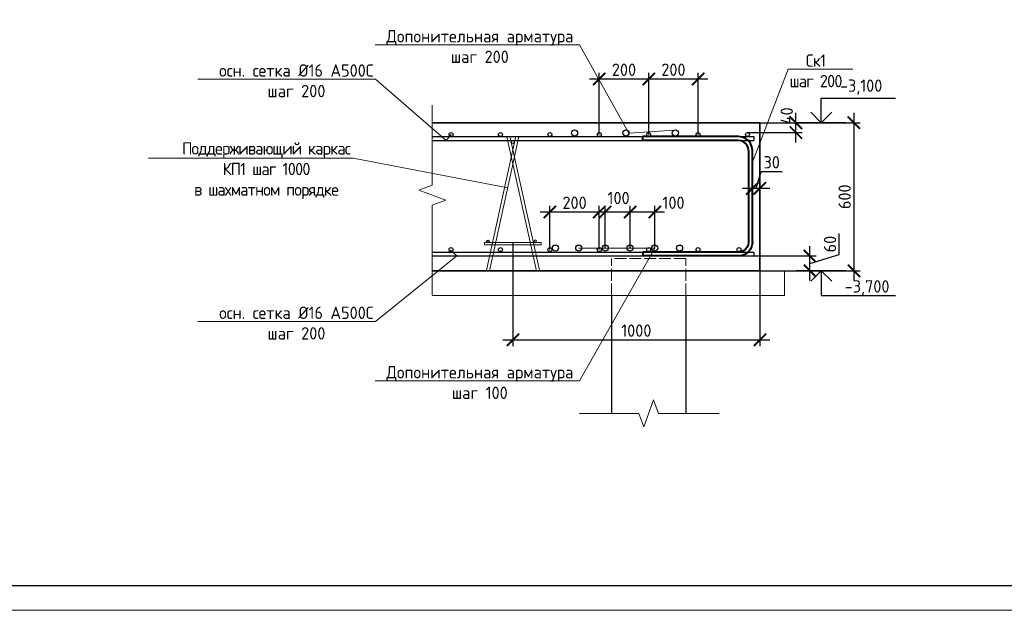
# Model space of a CAD drawing. Header units: millimetres. Extents: x -93479 to 1057970, y -66333 to 172656.
# Tile 331 of 473: x 631895 to 651823, y 1090 to 13058. Entities that reach past the tile are written whole.
import ezdxf
from ezdxf import colors
from ezdxf.entities.mleader import LeaderData, LeaderLine
from ezdxf.math import Vec2, Vec3

# ---------------------------------------------------------------- set-up
doc = ezdxf.new("R2010")
doc.units = ezdxf.units.MM
doc.linetypes.add('ACAD_ISO02W100', pattern=[15, 12, -3])
for name, color, linetype, lineweight in [('0 Фундамент', 5, 'Continuous', 30), ('1 Стены', 3, 'Continuous', 30), ('A-ANNO-NOTE-1', 7, 'Continuous', 35), ('A-ANNO-NOTE-2', 7, 'Continuous', 18), ('G-ANNO-DIMS', 7, 'Continuous', 9), ('G-ANNO-DIMS-1', 7, 'Continuous', 18), ('Арм_хомуты', 133, 'Continuous', 18), ('подоснова', 151, 'Continuous', 5), ('РАЗМЕРЫ', 7, 'Continuous', 9), ('ТОНКИЕ', 7, 'Continuous', 9)]:
    doc.layers.add(name, color=color, linetype=linetype, lineweight=lineweight)
doc.layers.add('ТОЛСТЫЕ_ОСНОВНЫЕ', color=6, linetype='Continuous')
doc.styles.add('GOST 2.304', font='CS_Gost2304.shx')
doc.styles.add('GOST-2.304_Type-B', font='GOST_Common.ttf')
doc.styles.add('ISOCPEUR', font='GOST_Common.ttf', dxfattribs={"height": 450})
doc.dimstyles.new('СПДС', dxfattribs={"dimscale": 100, "dimtxt": 2.5, "dimasz": 2.5, "dimexe": 1.25, "dimexo": 0, "dimtad": 1, "dimdec": 0, "dimtxsty": 'GOST-2.304_Type-B', "dimblk": 'ARCHTICK', "dimcen": 2.5, "dimdle": 2, "dimadec": 0, "dimazin": 2, "dimtfac": 0.75, "dimtdec": 0, "dimtmove": 1, "dimatfit": 3, "dimfxl": 1, "dimtolj": 1, "dimarcsym": 1})

# ---------------------------------------------------------------- blocks, each defined once
blk = doc.blocks.new('*U1950')
at = {"layer": 'ТОЛСТЫЕ_ОСНОВНЫЕ', "color": 7}
blk.add_lwpolyline([(20, 5), (836, 5), (836, 589), (20, 589)], close=True, dxfattribs=at)
at = {"layer": 'ТОНКИЕ', "color": 7}
blk.add_lwpolyline([(0, 0), (841, 0), (841, 594), (0, 594)], close=True, dxfattribs=at)
blk = doc.blocks.new('_None')
blk = doc.blocks.new('Высотные отметки - Вверх-711287-Разрез 3-3')
at = {"layer": '0 Фундамент', "color": 7}
for p, q in [((13237, 8150), (14737, 8150)), ((13237, 7650), (13237, 8150))]:
    blk.add_line(p, q, dxfattribs=at)
at = {"layer": 'A-ANNO-NOTE-1', "color": 7}
blk.add_line((12737, 7650), (13737, 7650), dxfattribs=at)
at = {"layer": 'A-ANNO-NOTE-2', "color": 7}
for q in [(13025, 7862), (13449, 7862)]:
    blk.add_line((13237, 7650), q, dxfattribs=at)
blk = doc.blocks.new('*U556')
at = {"color": 0, "linetype": 'ByBlock', "lineweight": -2}
for p, q in [((-242, 40), (-242, 427.5)), ((-226, 427.5), (-242, 427.5)), ((-226, 40), (-226, 427.5)), ((226, 40), (226, 427.5)), ((226, 427.5), (242, 427.5)), ((242, 40), (242, 427.5)), ((-240.1, 25.5), (-242, 40)), ((-224.6, 29.6), (-226, 40)), ((224.6, 29.6), (226, 40)), ((240.1, 25.5), (242, 40)), ((-234.5, 12), (-240.1, 25.5)), ((-225.6, 0.4), (-234.5, 12)), ((-214, -8.5), (-225.6, 0.4)), ((-220.6, 20), (-224.6, 29.6)), ((-214.3, 11.7), (-220.6, 20)), ((-206, 5.4), (-214.3, 11.7)), ((-196.4, 1.4), (-206, 5.4)), ((-186, 0), (-196.4, 1.4)), ((-186, 0), (186, 0)), ((186, 0), (196.4, 1.4)), ((196.4, 1.4), (206, 5.4)), ((206, 5.4), (214.3, 11.7)), ((214, -8.5), (225.6, 0.4)), ((214.3, 11.7), (220.6, 20)), ((220.6, 20), (224.6, 29.6)), ((225.6, 0.4), (234.5, 12)), ((234.5, 12), (240.1, 25.5)), ((-200.5, -14.1), (-214, -8.5)), ((-186, -16), (-200.5, -14.1)), ((186, -16), (-186, -16)), ((186, -16), (200.5, -14.1)), ((200.5, -14.1), (214, -8.5))]:
    blk.add_line(p, q, dxfattribs=at)
at = {"style": 'GOST 2.304', "oblique": 15, "flags": 9}
for tag, p in [('ПОЗИЦИЯ', (950.2, -185)), ('ДИАМЕТР', (950.5, -189.3)), ('КЛАСС', (950.8, -193.8)), ('ДЛИНА', (951.2, -198.5)), ('МАССА', (951.5, -203.9))]:
    blk.add_attdef(tag, p, '', height=2.5, dxfattribs=at)
blk = doc.blocks.new('_ArchTick')
at = {"color": 0, "linetype": 'ByBlock', "const_width": 0.15}
blk.add_lwpolyline([(-0.5, -0.5), (0.5, 0.5)], dxfattribs=at)
blk = doc.blocks.new('*D1580')
at = {"layer": 'DEFPOINTS', "color": 0, "transparency": 16777216}
for p in [(646876, 10970), (646876, 7970), (648779, 7970)]:
    blk.add_point(p, dxfattribs=at)
at = {"layer": 'РАЗМЕРЫ', "color": 0, "lineweight": -2, "transparency": 16777216}
for p, q in [((648779, 11170), (648779, 7770)), ((646876, 10970), (648904, 10970)), ((646876, 7970), (648904, 7970))]:
    blk.add_line(p, q, dxfattribs=at)
at = {"layer": 'РАЗМЕРЫ', "color": 0, "lineweight": -2, "transparency": 16777216, "xscale": 250, "yscale": 250, "zscale": 250}
for p, rotation in [((648779, 10970), 90), ((648779, 7970), 270)]:
    blk.add_blockref('_ArchTick', p, dxfattribs=dict(at, rotation=rotation))
at = {"layer": 'РАЗМЕРЫ', "color": 0, "transparency": 16777216, "insert": (648592, 9470), "char_height": 250, "attachment_point": 5, "rotation": 90, "style": 'GOST-2.304_Type-B'}
blk.add_mtext('\\A1;600', dxfattribs=at)
blk = doc.blocks.new('*D1581')
at = {"layer": 'DEFPOINTS', "color": 0, "transparency": 16777216}
for p in [(646309, 8270), (647889, 8270), (646309, 7970)]:
    blk.add_point(p, dxfattribs=at)
at = {"layer": 'РАЗМЕРЫ', "color": 0, "lineweight": -2, "transparency": 16777216}
for p, q in [((648483, 8298), (648483, 8723)), ((647889, 7770), (647889, 8470)), ((646309, 8270), (648014, 8270)), ((647889, 8120), (648483, 8298)), ((646309, 7970), (648014, 7970))]:
    blk.add_line(p, q, dxfattribs=at)
at = {"layer": 'РАЗМЕРЫ', "color": 0, "lineweight": -2, "transparency": 16777216, "xscale": 250, "yscale": 250, "zscale": 250}
for p, rotation in [((647889, 8270), 90), ((647889, 7970), 270)]:
    blk.add_blockref('_ArchTick', p, dxfattribs=dict(at, rotation=rotation))
at = {"layer": 'РАЗМЕРЫ', "color": 0, "transparency": 16777216, "insert": (648295, 8511), "char_height": 250, "attachment_point": 5, "rotation": 90, "style": 'GOST-2.304_Type-B'}
blk.add_mtext('\\A1;60', dxfattribs=at)
blk = doc.blocks.new('*D1577')
at = {"layer": 'DEFPOINTS', "color": 0, "transparency": 16777216}
for p in [(645291, 10970), (647606, 10970), (646625, 10770)]:
    blk.add_point(p, dxfattribs=at)
at = {"layer": 'РАЗМЕРЫ', "color": 0, "lineweight": -2, "transparency": 16777216}
for p, q in [((647606, 10570), (647606, 11170)), ((645291, 10970), (647731, 10970)), ((646625, 10770), (647731, 10770))]:
    blk.add_line(p, q, dxfattribs=at)
at = {"layer": 'РАЗМЕРЫ', "color": 0, "lineweight": -2, "transparency": 16777216, "xscale": 250, "yscale": 250, "zscale": 250}
for p, rotation in [((647606, 10970), 90), ((647606, 10770), 270)]:
    blk.add_blockref('_ArchTick', p, dxfattribs=dict(at, rotation=rotation))
at = {"layer": 'РАЗМЕРЫ', "color": 0, "transparency": 16777216, "insert": (647419, 11111), "char_height": 250, "attachment_point": 5, "rotation": 90, "style": 'GOST-2.304_Type-B'}
blk.add_mtext('\\A1;40', dxfattribs=at)
blk = doc.blocks.new('*U553')
at = {"color": 0, "linetype": 'ByBlock', "lineweight": -2, "ltscale": 30}
blk.add_circle((0, 0), 80, dxfattribs=at)
blk = doc.blocks.new('*U554')
at = {"color": 0, "linetype": 'ByBlock', "lineweight": -2, "ltscale": 30}
blk.add_circle((0, 0), 60, dxfattribs=at)
blk = doc.blocks.new('*U555')
at = {"color": 0, "linetype": 'ByBlock', "lineweight": -2, "ltscale": 30}
blk.add_circle((0, 0), 60, dxfattribs=at)
blk = doc.blocks.new('кп1')
at = {"color": 0, "linetype": 'ByBlock', "lineweight": -2, "ltscale": 30}
for p, q in [((96859, -45208), (96262, -47921)), ((96325, -47935), (96922, -45222)), ((96739, -45208), (96677, -45222)), ((97274, -47935), (96677, -45222)), ((96739, -45208), (97336, -47921)), ((96922, -45222), (96859, -45208)), ((96225, -47359), (97373, -47359)), ((96225, -47359), (96225, -47407)), ((97373, -47407), (96225, -47407)), ((97373, -47359), (97373, -47407)), ((96262, -47921), (96325, -47935)), ((97336, -47921), (97274, -47935))]:
    blk.add_line(p, q, dxfattribs=at)
at = {"lineweight": 30, "ltscale": 30, "yscale": 0.4, "zscale": 0.4}
for name, p, xscale in [('*U553', (96799, -45325), 0.4), ('*U554', (96298, -47335), 0.4), ('*U555', (97253, -47335), -0.4)]:
    blk.add_blockref(name, p, dxfattribs=dict(at, xscale=xscale))
blk = doc.blocks.new('*D1582')
at = {"layer": 'DEFPOINTS', "color": 0, "transparency": 16777216}
for p in [(646725, 9639), (646725, 9580), (646876, 9580)]:
    blk.add_point(p, dxfattribs=at)
at = {"layer": 'РАЗМЕРЫ', "color": 0, "lineweight": -2, "transparency": 16777216}
for p, q in [((646800, 9639), (646903, 9983)), ((646903, 9983), (647328, 9983)), ((647076, 9639), (646525, 9639)), ((646725, 9580), (646725, 9764)), ((646876, 9580), (646876, 9764))]:
    blk.add_line(p, q, dxfattribs=at)
at = {"layer": 'РАЗМЕРЫ', "color": 0, "lineweight": -2, "transparency": 16777216, "xscale": 250, "yscale": 250, "zscale": 250, "rotation": 180}
blk.add_blockref('_ArchTick', (646725, 9639), dxfattribs=at)
at = {"layer": 'РАЗМЕРЫ', "color": 0, "lineweight": -2, "transparency": 16777216, "xscale": 250, "yscale": 250, "zscale": 250}
blk.add_blockref('_ArchTick', (646876, 9639), dxfattribs=at)
at = {"layer": 'РАЗМЕРЫ', "color": 0, "transparency": 16777216, "insert": (647116, 10170), "char_height": 250, "attachment_point": 5, "style": 'GOST-2.304_Type-B'}
blk.add_mtext('\\A1;30', dxfattribs=at)
blk = doc.blocks.new('*D1583')
at = {"layer": 'DEFPOINTS', "color": 0, "transparency": 16777216}
for p in [(641877, 8545), (646876, 8545), (646876, 6571)]:
    blk.add_point(p, dxfattribs=at)
at = {"layer": 'РАЗМЕРЫ', "color": 0, "lineweight": -2, "transparency": 16777216}
for p, q in [((641877, 8545), (641877, 6446)), ((646876, 8545), (646876, 6446)), ((641677, 6571), (647076, 6571))]:
    blk.add_line(p, q, dxfattribs=at)
at = {"layer": 'РАЗМЕРЫ', "color": 0, "lineweight": -2, "transparency": 16777216, "xscale": 250, "yscale": 250, "zscale": 250, "rotation": 180}
blk.add_blockref('_ArchTick', (641877, 6571), dxfattribs=at)
at = {"layer": 'РАЗМЕРЫ', "color": 0, "lineweight": -2, "transparency": 16777216, "xscale": 250, "yscale": 250, "zscale": 250}
blk.add_blockref('_ArchTick', (646876, 6571), dxfattribs=at)
at = {"layer": 'РАЗМЕРЫ', "color": 0, "transparency": 16777216, "insert": (644376, 6758), "char_height": 250, "attachment_point": 5, "style": 'GOST-2.304_Type-B'}
blk.add_mtext('\\A1;1000', dxfattribs=at)
blk = doc.blocks.new('*D1584')
at = {"layer": 'DEFPOINTS', "color": 0, "transparency": 16777216}
for p in [(644626, 11856), (644626, 10730), (645626, 10730)]:
    blk.add_point(p, dxfattribs=at)
at = {"layer": 'РАЗМЕРЫ', "color": 0, "lineweight": -2, "transparency": 16777216}
for p, q in [((644626, 10730), (644626, 11981)), ((645626, 10730), (645626, 11981)), ((645826, 11856), (644426, 11856))]:
    blk.add_line(p, q, dxfattribs=at)
at = {"layer": 'РАЗМЕРЫ', "color": 0, "lineweight": -2, "transparency": 16777216, "xscale": 250, "yscale": 250, "zscale": 250, "rotation": 180}
blk.add_blockref('_ArchTick', (644626, 11856), dxfattribs=at)
at = {"layer": 'РАЗМЕРЫ', "color": 0, "lineweight": -2, "transparency": 16777216, "xscale": 250, "yscale": 250, "zscale": 250}
blk.add_blockref('_ArchTick', (645626, 11856), dxfattribs=at)
at = {"layer": 'РАЗМЕРЫ', "color": 0, "transparency": 16777216, "insert": (645126, 12044), "char_height": 250, "attachment_point": 5, "style": 'GOST-2.304_Type-B'}
blk.add_mtext('\\A1;200', dxfattribs=at)
blk = doc.blocks.new('*D1585')
at = {"layer": 'DEFPOINTS', "color": 0, "transparency": 16777216}
for p in [(643626, 11856), (643626, 10730), (644626, 10730)]:
    blk.add_point(p, dxfattribs=at)
at = {"layer": 'РАЗМЕРЫ', "color": 0, "lineweight": -2, "transparency": 16777216}
for p, q in [((643626, 10730), (643626, 11981)), ((644626, 10730), (644626, 11981)), ((644826, 11856), (643426, 11856))]:
    blk.add_line(p, q, dxfattribs=at)
at = {"layer": 'РАЗМЕРЫ', "color": 0, "lineweight": -2, "transparency": 16777216, "xscale": 250, "yscale": 250, "zscale": 250, "rotation": 180}
blk.add_blockref('_ArchTick', (643626, 11856), dxfattribs=at)
at = {"layer": 'РАЗМЕРЫ', "color": 0, "lineweight": -2, "transparency": 16777216, "xscale": 250, "yscale": 250, "zscale": 250}
blk.add_blockref('_ArchTick', (644626, 11856), dxfattribs=at)
at = {"layer": 'РАЗМЕРЫ', "color": 0, "transparency": 16777216, "insert": (644126, 12044), "char_height": 250, "attachment_point": 5, "style": 'GOST-2.304_Type-B'}
blk.add_mtext('\\A1;200', dxfattribs=at)
blk = doc.blocks.new('*D1578')
at = {"layer": 'DEFPOINTS', "color": 0, "transparency": 16777216}
for p in [(644249, 9161), (644249, 8429), (644749, 8429)]:
    blk.add_point(p, dxfattribs=at)
at = {"layer": 'РАЗМЕРЫ', "color": 0, "lineweight": -2, "transparency": 16777216}
for p, q in [((644249, 8429), (644249, 9286)), ((644749, 8429), (644749, 9286)), ((644949, 9161), (644049, 9161))]:
    blk.add_line(p, q, dxfattribs=at)
at = {"layer": 'РАЗМЕРЫ', "color": 0, "lineweight": -2, "transparency": 16777216, "xscale": 250, "yscale": 250, "zscale": 250, "rotation": 180}
blk.add_blockref('_ArchTick', (644249, 9161), dxfattribs=at)
at = {"layer": 'РАЗМЕРЫ', "color": 0, "lineweight": -2, "transparency": 16777216, "xscale": 250, "yscale": 250, "zscale": 250}
blk.add_blockref('_ArchTick', (644749, 9161), dxfattribs=at)
at = {"layer": 'РАЗМЕРЫ', "color": 0, "transparency": 16777216, "insert": (645128, 9349), "char_height": 250, "attachment_point": 5, "style": 'GOST-2.304_Type-B'}
blk.add_mtext('\\A1;100', dxfattribs=at)
blk = doc.blocks.new('*D1579')
at = {"layer": 'DEFPOINTS', "color": 0, "transparency": 16777216}
for p in [(643747, 9161), (643747, 8429), (644249, 8429)]:
    blk.add_point(p, dxfattribs=at)
at = {"layer": 'РАЗМЕРЫ', "color": 0, "lineweight": -2, "transparency": 16777216}
for p, q in [((643747, 8429), (643747, 9286)), ((644249, 8429), (644249, 9286)), ((644449, 9161), (643547, 9161))]:
    blk.add_line(p, q, dxfattribs=at)
at = {"layer": 'РАЗМЕРЫ', "color": 0, "lineweight": -2, "transparency": 16777216, "xscale": 250, "yscale": 250, "zscale": 250, "rotation": 180}
blk.add_blockref('_ArchTick', (643747, 9161), dxfattribs=at)
at = {"layer": 'РАЗМЕРЫ', "color": 0, "lineweight": -2, "transparency": 16777216, "xscale": 250, "yscale": 250, "zscale": 250}
blk.add_blockref('_ArchTick', (644249, 9161), dxfattribs=at)
at = {"layer": 'РАЗМЕРЫ', "color": 0, "transparency": 16777216, "insert": (644017, 9445), "char_height": 250, "attachment_point": 5, "style": 'GOST-2.304_Type-B'}
blk.add_mtext('\\A1;100', dxfattribs=at)
blk = doc.blocks.new('*D1586')
at = {"layer": 'DEFPOINTS', "color": 0, "transparency": 16777216}
for p in [(642626, 9161), (642626, 8399), (643626, 8399)]:
    blk.add_point(p, dxfattribs=at)
at = {"layer": 'РАЗМЕРЫ', "color": 0, "lineweight": -2, "transparency": 16777216}
for p, q in [((642626, 8399), (642626, 9286)), ((643626, 8399), (643626, 9286)), ((643826, 9161), (642426, 9161))]:
    blk.add_line(p, q, dxfattribs=at)
at = {"layer": 'РАЗМЕРЫ', "color": 0, "lineweight": -2, "transparency": 16777216, "xscale": 250, "yscale": 250, "zscale": 250, "rotation": 180}
blk.add_blockref('_ArchTick', (642626, 9161), dxfattribs=at)
at = {"layer": 'РАЗМЕРЫ', "color": 0, "lineweight": -2, "transparency": 16777216, "xscale": 250, "yscale": 250, "zscale": 250}
blk.add_blockref('_ArchTick', (643626, 9161), dxfattribs=at)
at = {"layer": 'РАЗМЕРЫ', "color": 0, "transparency": 16777216, "insert": (643126, 9349), "char_height": 250, "attachment_point": 5, "style": 'GOST-2.304_Type-B'}
blk.add_mtext('\\A1;200', dxfattribs=at)

msp = doc.modelspace()

# ---------------------------------------------------------------- linework, layer by layer
at = {"color": 7, "lineweight": 35}
for p, q in [((640245.6, 10969.9), (646875.6, 10969.9)), ((646875.6, 10969.9), (646875.6, 7969.9)), ((646875.6, 7969.9), (640245.6, 7969.9))]:
    msp.add_line(p, q, dxfattribs=at)
at = {"layer": '1 Стены', "color": 7, "linetype": 'Continuous', "lineweight": 0}
msp.add_lwpolyline([(646055.2, 5079.9), (644825.6, 5079.9), (644725.6, 5354.7), (644525.6, 4805.2), (644425.6, 5079.9), (643226.7, 5079.9)], dxfattribs=at)
at = {"layer": 'РАЗМЕРЫ', "color": 7, "linetype": 'Continuous', "lineweight": 30}
for p, q in [((640245.6, 10689.9), (646750.6, 10689.9)), ((640245.6, 10609.9), (646750.6, 10609.9)), ((646750.6, 10689.9), (646750.6, 10609.9)), ((640245.6, 8349.9), (646750.6, 8349.9)), ((640245.6, 8269.9), (646750.6, 8269.9)), ((646750.6, 8349.9), (646750.6, 8269.9)), ((643875.6, 7469.9), (643875.6, 5079.9)), ((645375.6, 7469.9), (645375.6, 5079.9))]:
    msp.add_line(p, q, dxfattribs=at)
at = {"layer": 'РАЗМЕРЫ', "color": 7, "linetype": 'ACAD_ISO02W100', "lineweight": 15, "ltscale": 20}
for p, q in [((645375.6, 8219.9), (643875.6, 8219.9)), ((643875.6, 7469.9), (643875.6, 8219.9)), ((645375.6, 7469.9), (645375.6, 8219.9))]:
    msp.add_line(p, q, dxfattribs=at)
at = {"layer": 'РАЗМЕРЫ', "color": 7, "linetype": 'Continuous', "lineweight": 15}
for p, q in [((646875.6, 7969.9), (647375.6, 7969.9)), ((647375.6, 7969.9), (647375.6, 7469.9)), ((647375.6, 7469.9), (640245.6, 7469.9))]:
    msp.add_line(p, q, dxfattribs=at)
msp.add_lwpolyline([(640245.6, 11322.8), (640245.6, 9702.8), (639970.8, 9602.8), (640520.3, 9402.8), (640245.6, 9302.8), (640245.6, 7482.8)], dxfattribs=at)
at = {"layer": 'РАЗМЕРЫ', "color": 7, "linetype": 'Continuous', "lineweight": 30}
for centre, radius in [((640625.6, 10729.9), 40), ((641625.6, 10729.9), 40), ((642625.6, 10729.9), 40), ((643125.6, 10761.7), 62.5), ((643625.6, 10729.9), 40), ((644164, 10761.7), 62.5), ((644625.6, 10729.9), 40), ((645165.5, 10761.7), 62.5), ((645625.6, 10729.9), 40), ((646625.6, 10729.9), 40), ((640625.6, 8399.1), 40), ((641625.6, 8399.1), 40), ((642625.6, 8399.1), 40), ((642739.1, 8429.4), 62.5), ((643210.6, 8429.4), 62.5), ((643625.6, 8399.1), 40), ((643747.3, 8429.4), 62.5), ((644249, 8429.4), 62.5), ((644625.6, 8399.1), 40), ((644748.7, 8429.4), 62.5), ((645250.5, 8429.4), 62.5), ((645625.6, 8399.1), 40), ((646454.5, 8399.1), 40)]:
    msp.add_circle(centre, radius, dxfattribs=at)

# ---------------------------------------------------------------- block references
at = {"xscale": 100, "yscale": 100, "zscale": 100}
msp.add_blockref('*U1950', (612537.7, 1090.3), dxfattribs=at)
at = {"layer": 'G-ANNO-DIMS', "color": 7}
msp.add_blockref('Высотные отметки - Вверх-711287-Разрез 3-3', (634881.2, 3319.9), dxfattribs=at)
at = {"layer": 'G-ANNO-DIMS', "color": 7, "xscale": -1, "rotation": 180}
msp.add_blockref('Высотные отметки - Вверх-711287-Разрез 3-3', (634881.2, 15619.9), dxfattribs=at)
at = {"layer": 'Арм_хомуты', "color": 7, "lineweight": 40, "xscale": -5, "yscale": 5, "zscale": 5, "rotation": 90}
msp.add_blockref('*U556', (646644.8, 9479.9), dxfattribs=at)
at = {"layer": 'РАЗМЕРЫ', "color": 7}
msp.add_blockref('кп1', (545078, 55904.6), dxfattribs=at)

# ---------------------------------------------------------------- texts
at = {"layer": 'G-ANNO-DIMS-1', "color": 7, "char_height": 250, "width": 1150.283, "line_spacing_factor": 1.149209, "style": 'ISOCPEUR'}
for s, insert, attachment_point in [('-3,100', (648497.2, 11846.6), 1), ('-3,700', (648593.3, 7469.9), 7)]:
    msp.add_mtext(s, dxfattribs=dict(at, insert=insert, attachment_point=attachment_point))

# ---------------------------------------------------------------- dimensions: what is measured, and where the dimension line sits
at = {"layer": 'РАЗМЕРЫ', "color": 7}
for base, p1, p2, picture, middle in [((643625.6, 11856.4), (644625.6, 10729.9), (643625.6, 10729.9), '*D1585', (644125.6, 12043.9)), ((644625.6, 11856.4), (645625.6, 10729.9), (644625.6, 10729.9), '*D1584', (645125.6, 12043.9)), ((646724.8, 9638.8), (646875.6, 9579.8), (646724.8, 9579.8), '*D1582', (646965.8, 10170)), ((642625.6, 9161.2), (643625.6, 8399.1), (642625.6, 8399.1), '*D1586', (643125.6, 9348.7)), ((646875.6, 6570.5), (641877.2, 8545.1), (646875.6, 8545.1), '*D1583', (644376.4, 6758))]:
    dim = msp.add_linear_dim(base=base, p1=p1, p2=p2, dimstyle='СПДС', override={"dimlfac": 0.2}, dxfattribs=at)
    dim.commit()
    dim.dimension.update_dxf_attribs({"geometry": picture, "text_midpoint": middle})
dim = msp.add_linear_dim(base=(647606.5, 10969.9), p1=(646625.4, 10769.9), p2=(645290.7, 10969.9), angle=90, dimstyle='СПДС', override={"dimlfac": 0.2}, dxfattribs=at)
dim.commit()
dim.dimension.update_dxf_attribs({"geometry": '*D1577', "text_midpoint": (647606.5, 11110.6), "dimtype": 160})
for base, p1, p2, picture, middle in [((648779.2, 7969.9), (646875.6, 10969.9), (646875.6, 7969.9), '*D1580', (648591.7, 9469.9)), ((647888.8, 8269.9), (646308.9, 7969.9), (646308.9, 8269.9), '*D1581', (648295.1, 8360.6))]:
    dim = msp.add_linear_dim(base=base, p1=p1, p2=p2, angle=90, dimstyle='СПДС', override={"dimlfac": 0.2}, dxfattribs=at)
    dim.commit()
    dim.dimension.update_dxf_attribs({"geometry": picture, "text_midpoint": middle})
for base, p1, p2, picture, middle in [((643747.3, 9161.2), (644249, 8429.4), (643747.3, 8429.4), '*D1579', (644017.2, 9257.5)), ((644249, 9161.2), (644748.7, 8429.4), (644249, 8429.4), '*D1578', (645128.3, 9161.1))]:
    dim = msp.add_linear_dim(base=base, p1=p1, p2=p2, dimstyle='СПДС', override={"dimlfac": 0.2}, dxfattribs=at)
    dim.commit()
    dim.dimension.update_dxf_attribs({"geometry": picture, "text_midpoint": middle, "dimtype": 160})

# ---------------------------------------------------------------- leaders
at = {"layer": 'подоснова', "color": 7, "ltscale": 0.3}
ml = msp.add_multileader_mtext('Standard', dxfattribs=at)
ml.set_content('Допонительная арматура шаг 200', color=7, style='GOST-2.304_Type-B')
ml.set_leader_properties(color=7, linetype='ByLayer', lineweight=15)
ml.set_arrow_properties(name='NONE')
ml.build(insert=Vec2(0, 0))
ml.multileader.update_dxf_attribs({"text_left_attachment_type": 6, "text_right_attachment_type": 6, "dogleg_length": 0.1, "arrow_head_size": 18})
ctx = ml.context
ctx.base_point, ctx.char_height, ctx.arrow_head_size, ctx.landing_gap_size, ctx.plane_origin = Vec3(639193.7, 12547.3), 250, 18, 20, Vec3(647337.1, 12887.3)
ctx.left_attachment, ctx.right_attachment, ctx.text_align_type = 6, 6, 1
notes = []
notes.append((ctx, [(0, (1, 1, 0), (643223.3, 12547.3), (-1, 0), 0.1, [(1, [(645151.3, 10822.5), (644226.5, 10761.7)], 0, [])])]))
ctx.mtext.insert, ctx.mtext.width, ctx.mtext.alignment, ctx.mtext.flow_direction = Vec3(641208.4, 12847.6), 4075.871, 2, 5
ml = msp.add_multileader_mtext('Standard', dxfattribs=at)
ml.set_content('{\\T0.9;Ск1 \\Pшаг 200}', color=7, style='GOST-2.304_Type-B')
ml.set_leader_properties(color=7, linetype='ByLayer', lineweight=15)
ml.set_arrow_properties(name='NONE')
ml.build(insert=Vec2(0, 0))
ml.multileader.update_dxf_attribs({"text_left_attachment_type": 6, "text_right_attachment_type": 6, "dogleg_length": 0.1, "arrow_head_size": 18})
ctx = ml.context
ctx.base_point, ctx.char_height, ctx.arrow_head_size, ctx.landing_gap_size, ctx.plane_origin = Vec3(647454.8, 12055.6), 250, 18, 20, Vec3(650021.5, 11385.1)
ctx.left_attachment, ctx.right_attachment, ctx.text_align_type = 6, 6, 1
notes.append((ctx, [(0, (1, 1, 0), (647447, 12055.4), (1, 0), 0.1, [(0, [(646724.8, 10169.3)], 0, [])])]))
ctx.mtext.insert, ctx.mtext.width, ctx.mtext.alignment, ctx.mtext.flow_direction = Vec3(648003.4, 12355.6), 4075.871, 2, 5
ml = msp.add_multileader_mtext('Standard', dxfattribs=at)
ml.set_content('осн. сетка %%c16 А500С \\Pшаг 200', color=7, style='GOST-2.304_Type-B')
ml.set_leader_properties(color=7, linetype='ByLayer', lineweight=15)
ml.set_arrow_properties(name='NONE')
ml.build(insert=Vec2(0, 0))
ml.multileader.update_dxf_attribs({"text_left_attachment_type": 6, "text_right_attachment_type": 6, "dogleg_length": 0.1, "arrow_head_size": 18})
ctx = ml.context
ctx.base_point, ctx.char_height, ctx.arrow_head_size, ctx.landing_gap_size, ctx.plane_origin = Vec3(635896.4, 11853.1), 250, 18, 20, Vec3(643210.5, 12887.3)
ctx.left_attachment, ctx.right_attachment, ctx.text_align_type = 6, 6, 1
notes.append((ctx, [(0, (1, 1, 0), (639096.1, 11853.1), (-1, 0), 0.1, [(1, [(640625.6, 10729.9), (640527.8, 10609.9)], 0, [])])]))
ctx.mtext.insert, ctx.mtext.width, ctx.mtext.alignment, ctx.mtext.flow_direction = Vec3(637496.2, 12153.4), 4075.871, 2, 5
ml = msp.add_multileader_mtext('Standard', dxfattribs=at)
ml.set_content('{\\T0.9;Поддерживающий каркас \\PКП1 шаг 1000 \\Pв шахматном порядке}', color=7, style='GOST-2.304_Type-B')
ml.set_leader_properties(color=7, linetype='ByLayer', lineweight=15)
ml.set_arrow_properties(name='NONE')
ml.build(insert=Vec2(0, 0))
ml.multileader.update_dxf_attribs({"text_left_attachment_type": 6, "text_right_attachment_type": 6, "dogleg_length": 0.1, "arrow_head_size": 18})
ctx = ml.context
ctx.base_point, ctx.char_height, ctx.arrow_head_size, ctx.landing_gap_size, ctx.plane_origin = Vec3(635130.8, 10249.4), 250, 18, 20, Vec3(641724.7, 11862.5)
ctx.left_attachment, ctx.right_attachment, ctx.text_align_type = 6, 6, 1
notes.append((ctx, [(0, (1, 1, 0), (638642.2, 10249.1), (-1, 0), 0.1, [(1, [(641773.2, 9654.2)], 0, [])])]))
ctx.mtext.insert, ctx.mtext.width, ctx.mtext.alignment, ctx.mtext.flow_direction = Vec3(636882.2, 10574.4), 4075.871, 2, 5
ml = msp.add_multileader_mtext('Standard', dxfattribs=at)
ml.set_content('осн. сетка %%c16 А500С \\Pшаг 200', color=7, style='GOST-2.304_Type-B')
ml.set_leader_properties(color=7, linetype='ByLayer', lineweight=15)
ml.set_arrow_properties(name='NONE')
ml.build(insert=Vec2(0, 0))
ml.multileader.update_dxf_attribs({"text_left_attachment_type": 6, "text_right_attachment_type": 6, "dogleg_length": 0.1, "arrow_head_size": 18})
ctx = ml.context
ctx.base_point, ctx.char_height, ctx.arrow_head_size, ctx.landing_gap_size, ctx.plane_origin = Vec3(635896.4, 6943.6), 250, 18, 20, Vec3(643210.5, 7977.7)
ctx.left_attachment, ctx.right_attachment, ctx.text_align_type = 6, 6, 1
notes.append((ctx, [(0, (1, 1, 0), (639096.1, 6943.6), (-1, 0), 0.1, [(1, [(640616.2, 8386.7), (640741.2, 8269.9)], 0, [])])]))
ctx.mtext.insert, ctx.mtext.width, ctx.mtext.alignment, ctx.mtext.flow_direction = Vec3(637496.2, 7243.8), 4075.871, 2, 5
ml = msp.add_multileader_mtext('Standard', dxfattribs=at)
ml.set_content('Допонительная арматура шаг 100', color=7, style='GOST-2.304_Type-B')
ml.set_leader_properties(color=7, linetype='ByLayer', lineweight=15)
ml.set_arrow_properties(name='NONE')
ml.build(insert=Vec2(0, 0))
ml.multileader.update_dxf_attribs({"text_left_attachment_type": 6, "text_right_attachment_type": 6, "dogleg_length": 0.1, "arrow_head_size": 18})
ctx = ml.context
ctx.base_point, ctx.char_height, ctx.arrow_head_size, ctx.landing_gap_size, ctx.plane_origin = Vec3(639193.7, 5739.3), 250, 18, 20, Vec3(647337.1, 6079.2)
ctx.left_attachment, ctx.right_attachment, ctx.text_align_type = 6, 6, 1
notes.append((ctx, [(0, (1, 1, 0), (643223.3, 5739.3), (-1, 0), 0.1, [(3, [(643747.3, 8429.4), (643210.6, 8429.4), (644249, 8429.4), (644748.7, 8429.4)], 0, [])])]))
ctx.mtext.insert, ctx.mtext.width, ctx.mtext.alignment, ctx.mtext.flow_direction = Vec3(641208.4, 6039.5), 4075.871, 2, 5
for ctx, leaders in notes:
    for number, flags, end, landing, length, lines in leaders:
        leader = LeaderData()
        leader.index, (leader.has_last_leader_line, leader.has_dogleg_vector, leader.attachment_direction) = number, flags
        leader.last_leader_point, leader.dogleg_vector, leader.dogleg_length = Vec3(end), Vec3(landing), length
        for number, points, colour, breaks in lines:
            line = LeaderLine()
            line.index, line.vertices, line.color, line.breaks = number, Vec3.list(points), colors.encode_raw_color(colour), breaks
            leader.lines.append(line)
        ctx.leaders.append(leader)

doc.saveas('drawing.dxf')
